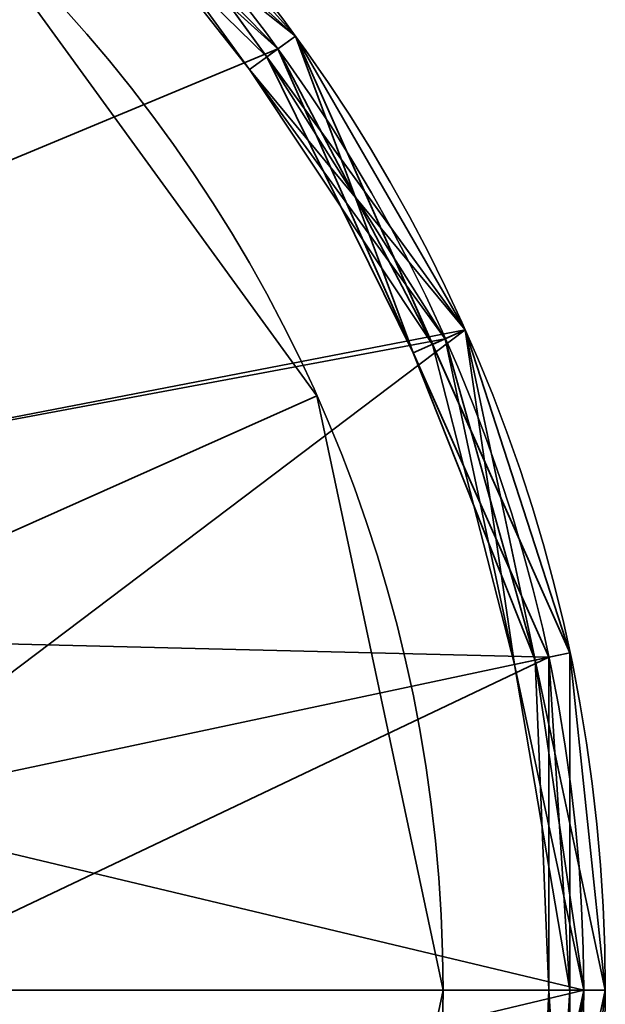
# Model space of a CAD drawing. Header units: millimetres. Extents: x -508 to 6708, y -110 to 248.
# Tile 951 of 1056: x 1885.79 to 1888.5, y -34.98 to -30.43. Entities that reach past the tile are written whole.
import ezdxf

# ---------------------------------------------------------------- set-up
doc = ezdxf.new("R2010")
doc.units = ezdxf.units.MM
doc.layers.add('151', color=7, linetype='Continuous', true_color=0xffffff)

# ---------------------------------------------------------------- blocks, each defined once
blk = doc.blocks.new('UG_SURFACE_143')
at = {"layer": '151', "color": 253, "linetype": 'Continuous', "lineweight": 35}
for points in [[(1885.5166, -29.8968, 302.5), (1887.1664, -32.1675, 302.5), (1884.6542, -33.2861, 302.5), (1883.6765, -31.9404, 302.5)], [(1883.6765, -31.9404, 303), (1884.6542, -33.2861, 303), (1887.1664, -32.1675, 303), (1885.5166, -29.8968, 303)], [(1887.1664, -32.1675, 303), (1887.1664, -32.1675, 302.5), (1885.5166, -29.8968, 302.5), (1885.5166, -29.8968, 303)], [(1885, -34.913, 302.5), (1884.6542, -33.2861, 302.5), (1887.1664, -32.1675, 302.5), (1887.75, -34.913, 302.5)], [(1884.6542, -33.2861, 303), (1885, -34.913, 303), (1887.75, -34.913, 303), (1887.1664, -32.1675, 303)], [(1887.75, -34.913, 303), (1887.75, -34.913, 302.5), (1887.1664, -32.1675, 302.5), (1887.1664, -32.1675, 303)], [(1887.75, -34.913, 302.5), (1887.1664, -37.6585, 302.5), (1884.6542, -36.54, 302.5), (1885, -34.913, 302.5)], [(1887.1664, -37.6585, 303), (1887.75, -34.913, 303), (1885, -34.913, 303), (1884.6542, -36.54, 303)], [(1887.1664, -37.6585, 303), (1887.1664, -37.6585, 302.5), (1887.75, -34.913, 302.5), (1887.75, -34.913, 303)]]:
    blk.add_3dface(points, dxfattribs=at)
blk = doc.blocks.new('UG_SURFACE_144')
at = {"layer": '151', "color": 253, "linetype": 'Continuous', "lineweight": 35}
for points in [[(1885.5166, -29.8968, 350.5), (1887.1664, -32.1675, 350.5), (1884.6542, -33.2861, 350.5), (1883.6765, -31.9404, 350.5)], [(1883.6765, -31.9404, 351), (1884.6542, -33.2861, 351), (1887.1664, -32.1675, 351), (1885.5166, -29.8968, 351)], [(1887.1664, -32.1675, 351), (1887.1664, -32.1675, 350.5), (1885.5166, -29.8968, 350.5), (1885.5166, -29.8968, 351)], [(1885, -34.913, 350.5), (1884.6542, -33.2861, 350.5), (1887.1664, -32.1675, 350.5), (1887.75, -34.913, 350.5)], [(1884.6542, -33.2861, 351), (1885, -34.913, 351), (1887.75, -34.913, 351), (1887.1664, -32.1675, 351)], [(1887.75, -34.913, 351), (1887.75, -34.913, 350.5), (1887.1664, -32.1675, 350.5), (1887.1664, -32.1675, 351)], [(1887.75, -34.913, 350.5), (1887.1664, -37.6585, 350.5), (1884.6542, -36.54, 350.5), (1885, -34.913, 350.5)], [(1887.1664, -37.6585, 351), (1887.75, -34.913, 351), (1885, -34.913, 351), (1884.6542, -36.54, 351)], [(1887.1664, -37.6585, 351), (1887.1664, -37.6585, 350.5), (1887.75, -34.913, 350.5), (1887.75, -34.913, 351)]]:
    blk.add_3dface(points, dxfattribs=at)
blk = doc.blocks.new('UG_SURFACE_145')
at = {"layer": '151', "color": 252, "linetype": 'Continuous', "lineweight": 35}
for points in [[(1884.2361, -32.5619, 303), (1883, -31.4489, 303), (1883.3176, -27.7801, 303), (1886.0185, -29.3394, 303)], [(1886.0185, -29.3394, 350.5), (1883.3176, -27.7801, 350.5), (1883, -31.4489, 350.5), (1884.2361, -32.5619, 350.5)], [(1886.0185, -29.3394, 303), (1887.8516, -31.8625, 303), (1884.2361, -32.5619, 303)], [(1884.2361, -32.5619, 350.5), (1887.8516, -31.8625, 350.5), (1886.0185, -29.3394, 350.5)], [(1887.8516, -31.8625, 350.5), (1887.8516, -31.8625, 303), (1886.0185, -29.3394, 303), (1886.0185, -29.3394, 350.5)], [(1884.9126, -34.0814, 303), (1884.2361, -32.5619, 303), (1887.8516, -31.8625, 303)], [(1887.8516, -31.8625, 350.5), (1884.2361, -32.5619, 350.5), (1884.9126, -34.0814, 350.5)], [(1885, -34.913, 303), (1884.9126, -34.0814, 303), (1887.8516, -31.8625, 303), (1888.5, -34.913, 303)], [(1884.9126, -34.0814, 350.5), (1885, -34.913, 350.5), (1888.5, -34.913, 350.5), (1887.8516, -31.8625, 350.5)], [(1888.5, -34.913, 350.5), (1888.5, -34.913, 303), (1887.8516, -31.8625, 303), (1887.8516, -31.8625, 350.5)], [(1888.5, -34.913, 303), (1887.8516, -37.9635, 303), (1884.9126, -35.7447, 303), (1885, -34.913, 303)], [(1887.8516, -37.9635, 350.5), (1888.5, -34.913, 350.5), (1885, -34.913, 350.5), (1884.9126, -35.7447, 350.5)], [(1887.8516, -37.9635, 350.5), (1887.8516, -37.9635, 303), (1888.5, -34.913, 303), (1888.5, -34.913, 350.5)]]:
    blk.add_3dface(points, dxfattribs=at)
blk = doc.blocks.new('UG_SURFACE_146')
at = {"layer": '151', "color": 252, "linetype": 'Continuous', "lineweight": 35}
for points in [[(1885.9515, -29.4137, 377), (1883.2867, -27.8752, 377), (1880.2265, -27.5535, 377), (1881, -34.913, 377)], [(1885.9515, -29.4137, 302.5), (1883.2867, -27.8752, 302.5), (1883, -31.4489, 302.5), (1884.2361, -32.5619, 302.5)], [(1886.9867, -30.5634, 351), (1884.6999, -28.5044, 351), (1884.75, -28.4178, 351.1), (1885.9088, -29.4612, 351.1)], [(1885.8434, -29.5339, 280.5), (1884.6999, -28.5044, 280.5), (1884.75, -28.4178, 280.6), (1887.0677, -30.5046, 280.6)], [(1884.75, -28.4178, 276.6), (1887.0677, -30.5046, 276.6), (1886.9867, -30.5634, 276.5), (1884.6999, -28.5044, 276.5)], [(1886.0185, -29.3394, 302.4), (1887.0677, -30.5046, 280.6), (1884.75, -28.4178, 280.6)], [(1886.0185, -29.3394, 280.4), (1887.0677, -30.5046, 276.6), (1884.75, -28.4178, 276.6)], [(1884.6999, -28.5044, 276.5), (1886.9867, -30.5634, 276.5), (1888.2383, -33.3745, 276.5), (1881, -34.913, 276.5)], [(1884.6999, -28.5044, 351), (1886.9867, -30.5634, 351), (1883.6765, -31.9404, 351), (1882.2361, -31.1088, 351)], [(1886.935, -30.601, 280.4), (1886.0185, -29.3394, 280.4), (1885.8434, -29.5339, 280.5)], [(1887.0677, -30.5046, 351.1), (1885.9088, -29.4612, 351.1), (1886.0185, -29.3394, 372.9)], [(1887.0677, -30.5046, 373.1), (1885.9088, -29.4612, 373.1), (1886.0185, -29.3394, 376.9)], [(1887.8516, -31.8625, 372.9), (1886.0185, -29.3394, 372.9), (1885.9515, -29.4137, 373), (1886.856, -30.6584, 373)], [(1887.8516, -31.8625, 376.9), (1886.0185, -29.3394, 376.9), (1885.9515, -29.4137, 377), (1887.7603, -31.9032, 377)], [(1886.935, -30.601, 302.4), (1886.0185, -29.3394, 302.4), (1885.9515, -29.4137, 302.5), (1887.7603, -31.9032, 302.5)], [(1887.0677, -30.5046, 351.1), (1886.0185, -29.3394, 372.9), (1887.8516, -31.8625, 372.9)], [(1886.0185, -29.3394, 376.9), (1887.8516, -31.8625, 376.9), (1887.0677, -30.5046, 373.1)], [(1886.0185, -29.3394, 302.4), (1886.935, -30.601, 302.4), (1887.0677, -30.5046, 280.6)], [(1886.0185, -29.3394, 280.4), (1886.935, -30.601, 280.4), (1887.0677, -30.5046, 276.6)], [(1888.4, -34.913, 377), (1887.7603, -31.9032, 377), (1885.9515, -29.4137, 377), (1881, -34.913, 377)], [(1884.2361, -32.5619, 302.5), (1887.7603, -31.9032, 302.5), (1885.9515, -29.4137, 302.5)], [(1886.856, -30.6584, 373), (1885.9515, -29.4137, 373), (1885.9088, -29.4612, 373.1)], [(1885.9088, -29.4612, 351.1), (1887.0677, -30.5046, 351.1), (1886.9867, -30.5634, 351)], [(1885.9088, -29.4612, 373.1), (1887.0677, -30.5046, 373.1), (1886.856, -30.6584, 373)], [(1887.0677, -30.5046, 280.6), (1886.9867, -30.5634, 280.5), (1885.8434, -29.5339, 280.5)], [(1885.8434, -29.5339, 280.5), (1886.9867, -30.5634, 280.5), (1886.935, -30.601, 280.4)], [(1886.856, -30.6584, 373), (1887.0677, -30.5046, 373.1), (1887.7019, -31.9291, 373.1)], [(1887.0677, -30.5046, 280.6), (1886.935, -30.601, 302.4), (1887.8516, -31.8625, 302.4)], [(1887.0677, -30.5046, 276.6), (1886.935, -30.601, 280.4), (1887.8516, -31.8625, 280.4)], [(1886.9867, -30.5634, 351), (1887.0677, -30.5046, 351.1), (1887.7019, -31.9291, 351.1)], [(1887.6125, -31.9689, 280.5), (1886.9867, -30.5634, 280.5), (1887.0677, -30.5046, 280.6)], [(1887.0677, -30.5046, 276.6), (1888.3361, -33.3537, 276.6), (1888.2383, -33.3745, 276.5), (1886.9867, -30.5634, 276.5)], [(1887.8516, -31.8625, 372.9), (1887.7019, -31.9291, 351.1), (1887.0677, -30.5046, 351.1)], [(1887.8516, -31.8625, 376.9), (1887.7019, -31.9291, 373.1), (1887.0677, -30.5046, 373.1)], [(1888.3361, -33.3537, 280.6), (1887.0677, -30.5046, 280.6), (1887.8516, -31.8625, 302.4)], [(1887.0677, -30.5046, 280.6), (1888.3361, -33.3537, 280.6), (1888.2383, -33.3745, 280.5), (1887.6125, -31.9689, 280.5)], [(1888.3361, -33.3537, 276.6), (1887.0677, -30.5046, 276.6), (1887.8516, -31.8625, 280.4)], [(1884.6542, -33.2861, 351), (1883.6765, -31.9404, 351), (1886.9867, -30.5634, 351), (1888.2383, -33.3745, 351)], [(1886.935, -30.601, 280.4), (1886.9867, -30.5634, 280.5), (1887.6125, -31.9689, 280.5)], [(1887.7019, -31.9291, 351.1), (1888.3361, -33.3537, 351.1), (1888.2383, -33.3745, 351), (1886.9867, -30.5634, 351)], [(1887.7603, -31.9032, 302.5), (1887.8516, -31.8625, 302.4), (1886.935, -30.601, 302.4)], [(1887.6125, -31.9689, 280.5), (1887.8516, -31.8625, 280.4), (1886.935, -30.601, 280.4)], [(1886.856, -30.6584, 373), (1887.7603, -31.9032, 373), (1887.8516, -31.8625, 372.9)], [(1887.7019, -31.9291, 373.1), (1887.7603, -31.9032, 373), (1886.856, -30.6584, 373)], [(1888.1758, -33.3877, 280.4), (1887.8516, -31.8625, 280.4), (1887.6125, -31.9689, 280.5)], [(1888.3361, -33.3537, 351.1), (1887.7019, -31.9291, 351.1), (1887.8516, -31.8625, 372.9)], [(1888.3361, -33.3537, 373.1), (1887.7019, -31.9291, 373.1), (1887.8516, -31.8625, 376.9)], [(1887.8516, -31.8625, 372.9), (1887.7603, -31.9032, 373), (1888.0801, -33.4081, 373)], [(1888.5, -34.913, 376.9), (1887.8516, -31.8625, 376.9), (1887.7603, -31.9032, 377), (1888.4, -34.913, 377)], [(1888.1758, -33.3877, 302.4), (1887.8516, -31.8625, 302.4), (1887.7603, -31.9032, 302.5), (1888.4, -34.913, 302.5)], [(1887.8516, -31.8625, 372.9), (1888.5, -34.913, 372.9), (1888.3361, -33.3537, 351.1)], [(1888.0801, -33.4081, 373), (1888.4, -34.913, 373), (1888.5, -34.913, 372.9), (1887.8516, -31.8625, 372.9)], [(1887.8516, -31.8625, 376.9), (1888.5, -34.913, 376.9), (1888.3361, -33.3537, 373.1)], [(1887.8516, -31.8625, 302.4), (1888.1758, -33.3877, 302.4), (1888.3361, -33.3537, 280.6)], [(1887.8516, -31.8625, 280.4), (1888.1758, -33.3877, 280.4), (1888.3361, -33.3537, 276.6)], [(1884.2361, -32.5619, 302.5), (1884.9126, -34.0814, 302.5), (1888.4, -34.913, 302.5), (1887.7603, -31.9032, 302.5)], [(1888.0801, -33.4081, 373), (1887.7603, -31.9032, 373), (1887.7019, -31.9291, 373.1)], [(1887.7019, -31.9291, 373.1), (1888.3361, -33.3537, 373.1), (1888.0801, -33.4081, 373)], [(1887.6125, -31.9689, 280.5), (1888.2383, -33.3745, 280.5), (1888.1758, -33.3877, 280.4)], [(1885, -34.913, 351), (1884.6542, -33.2861, 351), (1888.2383, -33.3745, 351)], [(1888.2383, -33.3745, 276.5), (1888.2383, -36.4516, 276.5), (1886.9867, -39.2626, 276.5), (1881, -34.913, 276.5)], [(1884.9126, -35.7447, 351), (1885, -34.913, 351), (1888.2383, -33.3745, 351), (1888.2383, -36.4516, 351)], [(1888.0801, -33.4081, 373), (1888.3361, -33.3537, 373.1), (1888.3361, -34.913, 373.1)], [(1888.3361, -33.3537, 280.6), (1888.1758, -33.3877, 302.4), (1888.5, -34.913, 302.4)], [(1888.3361, -33.3537, 276.6), (1888.1758, -33.3877, 280.4), (1888.5, -34.913, 280.4)], [(1888.1758, -33.3877, 280.4), (1888.2383, -33.3745, 280.5), (1888.2383, -34.913, 280.5)], [(1888.4, -34.913, 302.5), (1888.5, -34.913, 302.4), (1888.1758, -33.3877, 302.4)], [(1888.2383, -34.913, 280.5), (1888.5, -34.913, 280.4), (1888.1758, -33.3877, 280.4)], [(1888.2383, -33.3745, 351), (1888.3361, -33.3537, 351.1), (1888.3361, -34.913, 351.1)], [(1888.2383, -34.913, 280.5), (1888.2383, -33.3745, 280.5), (1888.3361, -33.3537, 280.6), (1888.3361, -36.4723, 280.6)], [(1888.3361, -33.3537, 276.6), (1888.3361, -36.4723, 276.6), (1888.2383, -36.4516, 276.5), (1888.2383, -33.3745, 276.5)], [(1888.3361, -34.913, 351.1), (1888.3361, -36.4723, 351.1), (1888.2383, -36.4516, 351), (1888.2383, -33.3745, 351)], [(1888.5, -34.913, 372.9), (1888.3361, -34.913, 351.1), (1888.3361, -33.3537, 351.1)], [(1888.5, -34.913, 376.9), (1888.3361, -34.913, 373.1), (1888.3361, -33.3537, 373.1)], [(1888.5, -34.913, 302.4), (1888.3361, -36.4723, 280.6), (1888.3361, -33.3537, 280.6)], [(1888.5, -34.913, 280.4), (1888.3361, -36.4723, 276.6), (1888.3361, -33.3537, 276.6)], [(1888.3361, -34.913, 373.1), (1888.4, -34.913, 373), (1888.0801, -33.4081, 373)], [(1888.4, -34.913, 302.5), (1884.9126, -34.0814, 302.5), (1884.9126, -35.7447, 302.5)], [(1880.2265, -42.2725, 377), (1883.2867, -41.9508, 377), (1885.9515, -40.4123, 377), (1881, -34.913, 377)], [(1885.9515, -40.4123, 377), (1887.7603, -37.9229, 377), (1888.4, -34.913, 377), (1881, -34.913, 377)], [(1886.9867, -39.2626, 276.5), (1884.6999, -41.3216, 276.5), (1881.7735, -42.2725, 276.5), (1881, -34.913, 276.5)], [(1884.9126, -35.7447, 302.5), (1884.2361, -37.2641, 302.5), (1887.7603, -37.9229, 302.5), (1888.4, -34.913, 302.5)], [(1887.8516, -37.9635, 376.9), (1888.5, -34.913, 376.9), (1888.4, -34.913, 377), (1887.7603, -37.9229, 377)], [(1888.4, -34.913, 302.5), (1887.7603, -37.9229, 302.5), (1887.8516, -37.9635, 302.4), (1888.1758, -36.4383, 302.4)], [(1888.3361, -36.4723, 373.1), (1888.5, -34.913, 376.9), (1887.8516, -37.9635, 376.9)], [(1888.1758, -36.4383, 302.4), (1888.5, -34.913, 302.4), (1888.4, -34.913, 302.5)], [(1888.5, -34.913, 302.4), (1888.1758, -36.4383, 302.4), (1888.3361, -36.4723, 280.6)], [(1888.2383, -34.913, 280.5), (1888.2383, -36.4516, 280.5), (1888.1758, -36.4383, 280.4)], [(1888.1758, -36.4383, 280.4), (1888.5, -34.913, 280.4), (1888.2383, -34.913, 280.5)], [(1888.5, -34.913, 280.4), (1888.1758, -36.4383, 280.4), (1888.3361, -36.4723, 276.6)], [(1888.3361, -36.4723, 372.9), (1888.5, -34.913, 372.9), (1888.4, -34.913, 373), (1888.2383, -36.4516, 373)], [(1888.3361, -34.913, 373.1), (1888.3361, -36.4723, 373.1), (1888.2383, -36.4516, 373)], [(1888.2383, -36.4516, 373), (1888.4, -34.913, 373), (1888.3361, -34.913, 373.1)], [(1888.3361, -36.4723, 280.6), (1888.2383, -36.4516, 280.5), (1888.2383, -34.913, 280.5)], [(1888.5, -34.913, 372.9), (1888.3361, -36.4723, 372.9), (1888.3361, -36.4723, 351.1)], [(1888.3361, -36.4723, 351.1), (1888.3361, -34.913, 351.1), (1888.5, -34.913, 372.9)], [(1888.3361, -36.4723, 373.1), (1888.3361, -34.913, 373.1), (1888.5, -34.913, 376.9)]]:
    blk.add_3dface(points, dxfattribs=at)
blk = doc.blocks.new('UG_SURFACE_147')
at = {"layer": '151', "color": 252, "linetype": 'Continuous', "lineweight": 35}
for points in [[(1885.9515, -29.4137, 1812), (1883.2867, -27.8752, 1812), (1880.2265, -27.5535, 1812), (1881, -34.913, 1812)], [(1881.4181, -30.9349, 1737.5), (1883, -31.4489, 1737.5), (1885.9515, -29.4137, 1737.5), (1883.2867, -27.8752, 1737.5)], [(1886.9867, -30.5634, 1786), (1884.6999, -28.5044, 1786), (1884.75, -28.4178, 1786.1), (1885.9088, -29.4612, 1786.1)], [(1885.8434, -29.5339, 1715.5), (1884.6999, -28.5044, 1715.5), (1884.75, -28.4178, 1715.6), (1887.0677, -30.5046, 1715.6)], [(1884.75, -28.4178, 1711.5999), (1887.0677, -30.5046, 1711.5999), (1886.9867, -30.5634, 1711.5), (1884.6999, -28.5044, 1711.5)], [(1886.0185, -29.3394, 1737.4001), (1887.0677, -30.5046, 1715.6), (1884.75, -28.4178, 1715.6)], [(1886.0185, -29.3394, 1715.4), (1887.0677, -30.5046, 1711.5999), (1884.75, -28.4178, 1711.5999)], [(1884.6999, -28.5044, 1711.5), (1886.9867, -30.5634, 1711.5), (1888.2383, -33.3745, 1711.5), (1881, -34.913, 1711.5)], [(1884.6999, -28.5044, 1786), (1886.9867, -30.5634, 1786), (1883.6765, -31.9404, 1786), (1882.2361, -31.1088, 1786)], [(1886.935, -30.601, 1715.4), (1886.0185, -29.3394, 1715.4), (1885.8434, -29.5339, 1715.5)], [(1887.0677, -30.5046, 1786.1), (1885.9088, -29.4612, 1786.1), (1886.0185, -29.3394, 1807.9)], [(1887.0677, -30.5046, 1808.1), (1885.9088, -29.4612, 1808.1), (1886.0185, -29.3394, 1811.9)], [(1887.8516, -31.8625, 1807.9), (1886.0185, -29.3394, 1807.9), (1885.9515, -29.4137, 1808), (1886.856, -30.6584, 1808)], [(1887.8516, -31.8625, 1811.9), (1886.0185, -29.3394, 1811.9), (1885.9515, -29.4137, 1812), (1887.7603, -31.9032, 1812)], [(1886.935, -30.601, 1737.4001), (1886.0185, -29.3394, 1737.4001), (1885.9515, -29.4137, 1737.5), (1887.7603, -31.9032, 1737.5)], [(1886.0185, -29.3394, 1807.9), (1887.8516, -31.8625, 1807.9), (1887.0677, -30.5046, 1786.1)], [(1886.0185, -29.3394, 1811.9), (1887.8516, -31.8625, 1811.9), (1887.0677, -30.5046, 1808.1)], [(1886.0185, -29.3394, 1737.4001), (1886.935, -30.601, 1737.4001), (1887.0677, -30.5046, 1715.6)], [(1886.0185, -29.3394, 1715.4), (1886.935, -30.601, 1715.4), (1887.0677, -30.5046, 1711.5999)], [(1888.4, -34.913, 1812), (1887.7603, -31.9032, 1812), (1885.9515, -29.4137, 1812), (1881, -34.913, 1812)], [(1883, -31.4489, 1737.5), (1884.2361, -32.5619, 1737.5), (1887.7603, -31.9032, 1737.5), (1885.9515, -29.4137, 1737.5)], [(1886.856, -30.6584, 1808), (1885.9515, -29.4137, 1808), (1885.9088, -29.4612, 1808.1)], [(1885.9088, -29.4612, 1786.1), (1887.0677, -30.5046, 1786.1), (1886.9867, -30.5634, 1786)], [(1885.9088, -29.4612, 1808.1), (1887.0677, -30.5046, 1808.1), (1886.856, -30.6584, 1808)], [(1887.0677, -30.5046, 1715.6), (1886.9867, -30.5634, 1715.5), (1885.8434, -29.5339, 1715.5)], [(1885.8434, -29.5339, 1715.5), (1886.9867, -30.5634, 1715.5), (1886.935, -30.601, 1715.4)], [(1886.856, -30.6584, 1808), (1887.0677, -30.5046, 1808.1), (1887.7019, -31.9291, 1808.1)], [(1887.0677, -30.5046, 1715.6), (1886.935, -30.601, 1737.4001), (1887.8516, -31.8625, 1737.4001)], [(1887.0677, -30.5046, 1711.5999), (1886.935, -30.601, 1715.4), (1887.8516, -31.8625, 1715.4)], [(1886.9867, -30.5634, 1786), (1887.0677, -30.5046, 1786.1), (1887.7019, -31.9291, 1786.1)], [(1887.6125, -31.9689, 1715.5), (1886.9867, -30.5634, 1715.5), (1887.0677, -30.5046, 1715.6)], [(1887.0677, -30.5046, 1711.5999), (1888.3361, -33.3537, 1711.5999), (1888.2383, -33.3745, 1711.5), (1886.9867, -30.5634, 1711.5)], [(1887.8516, -31.8625, 1807.9), (1887.7019, -31.9291, 1786.1), (1887.0677, -30.5046, 1786.1)], [(1887.8516, -31.8625, 1811.9), (1887.7019, -31.9291, 1808.1), (1887.0677, -30.5046, 1808.1)], [(1887.8516, -31.8625, 1737.4001), (1888.3361, -33.3537, 1715.6), (1887.0677, -30.5046, 1715.6)], [(1887.0677, -30.5046, 1715.6), (1888.3361, -33.3537, 1715.6), (1888.2383, -33.3745, 1715.5), (1887.6125, -31.9689, 1715.5)], [(1888.3361, -33.3537, 1711.5999), (1887.0677, -30.5046, 1711.5999), (1887.8516, -31.8625, 1715.4)], [(1884.6542, -33.2861, 1786), (1883.6765, -31.9404, 1786), (1886.9867, -30.5634, 1786), (1888.2383, -33.3745, 1786)], [(1886.935, -30.601, 1715.4), (1886.9867, -30.5634, 1715.5), (1887.6125, -31.9689, 1715.5)], [(1887.7019, -31.9291, 1786.1), (1888.3361, -33.3537, 1786.1), (1888.2383, -33.3745, 1786), (1886.9867, -30.5634, 1786)], [(1887.7603, -31.9032, 1737.5), (1887.8516, -31.8625, 1737.4001), (1886.935, -30.601, 1737.4001)], [(1887.6125, -31.9689, 1715.5), (1887.8516, -31.8625, 1715.4), (1886.935, -30.601, 1715.4)], [(1886.856, -30.6584, 1808), (1887.7603, -31.9032, 1808), (1887.8516, -31.8625, 1807.9)], [(1887.7019, -31.9291, 1808.1), (1887.7603, -31.9032, 1808), (1886.856, -30.6584, 1808)], [(1888.1758, -33.3877, 1715.4), (1887.8516, -31.8625, 1715.4), (1887.6125, -31.9689, 1715.5)], [(1888.3361, -33.3537, 1786.1), (1887.7019, -31.9291, 1786.1), (1887.8516, -31.8625, 1807.9)], [(1888.3361, -33.3537, 1808.1), (1887.7019, -31.9291, 1808.1), (1887.8516, -31.8625, 1811.9)], [(1887.8516, -31.8625, 1807.9), (1887.7603, -31.9032, 1808), (1888.0801, -33.4081, 1808)], [(1888.5, -34.913, 1811.9), (1887.8516, -31.8625, 1811.9), (1887.7603, -31.9032, 1812), (1888.4, -34.913, 1812)], [(1888.1758, -33.3877, 1737.4001), (1887.8516, -31.8625, 1737.4001), (1887.7603, -31.9032, 1737.5)], [(1888.3361, -33.3537, 1786.1), (1887.8516, -31.8625, 1807.9), (1888.5, -34.913, 1807.9)], [(1888.0801, -33.4081, 1808), (1888.4, -34.913, 1808), (1888.5, -34.913, 1807.9), (1887.8516, -31.8625, 1807.9)], [(1887.8516, -31.8625, 1811.9), (1888.5, -34.913, 1811.9), (1888.3361, -33.3537, 1808.1)], [(1887.8516, -31.8625, 1737.4001), (1888.1758, -33.3877, 1737.4001), (1888.3361, -33.3537, 1715.6)], [(1887.8516, -31.8625, 1715.4), (1888.1758, -33.3877, 1715.4), (1888.3361, -33.3537, 1711.5999)], [(1884.2361, -32.5619, 1737.5), (1884.9126, -34.0814, 1737.5), (1888.4, -34.913, 1737.5), (1887.7603, -31.9032, 1737.5)], [(1888.0801, -33.4081, 1808), (1887.7603, -31.9032, 1808), (1887.7019, -31.9291, 1808.1)], [(1887.7019, -31.9291, 1808.1), (1888.3361, -33.3537, 1808.1), (1888.0801, -33.4081, 1808)], [(1887.7603, -31.9032, 1737.5), (1888.4, -34.913, 1737.5), (1888.5, -34.913, 1737.4001), (1888.1758, -33.3877, 1737.4001)], [(1887.6125, -31.9689, 1715.5), (1888.2383, -33.3745, 1715.5), (1888.1758, -33.3877, 1715.4)], [(1885, -34.913, 1786), (1884.6542, -33.2861, 1786), (1888.2383, -33.3745, 1786)], [(1888.2383, -33.3745, 1711.5), (1888.2383, -36.4516, 1711.5), (1886.9867, -39.2626, 1711.5), (1881, -34.913, 1711.5)], [(1884.9126, -35.7447, 1786), (1885, -34.913, 1786), (1888.2383, -33.3745, 1786), (1888.2383, -36.4516, 1786)], [(1888.0801, -33.4081, 1808), (1888.3361, -33.3537, 1808.1), (1888.3361, -34.913, 1808.1)], [(1888.3361, -33.3537, 1715.6), (1888.1758, -33.3877, 1737.4001), (1888.5, -34.913, 1737.4001)], [(1888.3361, -33.3537, 1711.5999), (1888.1758, -33.3877, 1715.4), (1888.5, -34.913, 1715.4)], [(1888.1758, -33.3877, 1715.4), (1888.2383, -33.3745, 1715.5), (1888.2383, -34.913, 1715.5)], [(1888.2383, -34.913, 1715.5), (1888.5, -34.913, 1715.4), (1888.1758, -33.3877, 1715.4)], [(1888.2383, -33.3745, 1786), (1888.3361, -33.3537, 1786.1), (1888.3361, -34.913, 1786.1)], [(1888.2383, -34.913, 1715.5), (1888.2383, -33.3745, 1715.5), (1888.3361, -33.3537, 1715.6), (1888.3361, -36.4723, 1715.6)], [(1888.3361, -33.3537, 1711.5999), (1888.3361, -36.4723, 1711.5999), (1888.2383, -36.4516, 1711.5), (1888.2383, -33.3745, 1711.5)], [(1888.3361, -34.913, 1786.1), (1888.3361, -36.4723, 1786.1), (1888.2383, -36.4516, 1786), (1888.2383, -33.3745, 1786)], [(1888.5, -34.913, 1807.9), (1888.3361, -34.913, 1786.1), (1888.3361, -33.3537, 1786.1)], [(1888.5, -34.913, 1811.9), (1888.3361, -34.913, 1808.1), (1888.3361, -33.3537, 1808.1)], [(1888.5, -34.913, 1737.4001), (1888.3361, -36.4723, 1715.6), (1888.3361, -33.3537, 1715.6)], [(1888.5, -34.913, 1715.4), (1888.3361, -36.4723, 1711.5999), (1888.3361, -33.3537, 1711.5999)], [(1888.3361, -34.913, 1808.1), (1888.4, -34.913, 1808), (1888.0801, -33.4081, 1808)], [(1888.4, -34.913, 1737.5), (1884.9126, -34.0814, 1737.5), (1884.9126, -35.7447, 1737.5)], [(1880.2265, -42.2725, 1812), (1883.2867, -41.9508, 1812), (1885.9515, -40.4123, 1812), (1881, -34.913, 1812)], [(1885.9515, -40.4123, 1812), (1887.7603, -37.9229, 1812), (1888.4, -34.913, 1812), (1881, -34.913, 1812)], [(1886.9867, -39.2626, 1711.5), (1884.6999, -41.3216, 1711.5), (1881.7735, -42.2725, 1711.5), (1881, -34.913, 1711.5)], [(1884.9126, -35.7447, 1737.5), (1884.2361, -37.2641, 1737.5), (1887.7603, -37.9229, 1737.5), (1888.4, -34.913, 1737.5)], [(1887.8516, -37.9635, 1811.9), (1888.5, -34.913, 1811.9), (1888.4, -34.913, 1812), (1887.7603, -37.9229, 1812)], [(1888.1758, -36.4383, 1737.4001), (1888.5, -34.913, 1737.4001), (1888.4, -34.913, 1737.5), (1887.7603, -37.9229, 1737.5)], [(1888.3361, -36.4723, 1808.1), (1888.5, -34.913, 1811.9), (1887.8516, -37.9635, 1811.9)], [(1888.5, -34.913, 1737.4001), (1888.1758, -36.4383, 1737.4001), (1888.3361, -36.4723, 1715.6)], [(1888.2383, -34.913, 1715.5), (1888.2383, -36.4516, 1715.5), (1888.1758, -36.4383, 1715.4)], [(1888.1758, -36.4383, 1715.4), (1888.5, -34.913, 1715.4), (1888.2383, -34.913, 1715.5)], [(1888.5, -34.913, 1715.4), (1888.1758, -36.4383, 1715.4), (1888.3361, -36.4723, 1711.5999)], [(1888.3361, -36.4723, 1807.9), (1888.5, -34.913, 1807.9), (1888.4, -34.913, 1808), (1888.2383, -36.4516, 1808)], [(1888.3361, -34.913, 1808.1), (1888.3361, -36.4723, 1808.1), (1888.2383, -36.4516, 1808)], [(1888.2383, -36.4516, 1808), (1888.4, -34.913, 1808), (1888.3361, -34.913, 1808.1)], [(1888.3361, -36.4723, 1715.6), (1888.2383, -36.4516, 1715.5), (1888.2383, -34.913, 1715.5)], [(1888.5, -34.913, 1807.9), (1888.3361, -36.4723, 1807.9), (1888.3361, -36.4723, 1786.1)], [(1888.3361, -36.4723, 1786.1), (1888.3361, -34.913, 1786.1), (1888.5, -34.913, 1807.9)], [(1888.3361, -36.4723, 1808.1), (1888.3361, -34.913, 1808.1), (1888.5, -34.913, 1811.9)]]:
    blk.add_3dface(points, dxfattribs=at)
blk = doc.blocks.new('UG_SURFACE_148')
at = {"layer": '151', "color": 252, "linetype": 'Continuous', "lineweight": 35}
for points in [[(1885.9515, -29.4137, 1562), (1883.2867, -27.8752, 1562), (1880.2265, -27.5535, 1562), (1881, -34.913, 1562)], [(1881.4181, -30.9349, 1487.5), (1883, -31.4489, 1487.5), (1885.9515, -29.4137, 1487.5), (1883.2867, -27.8752, 1487.5)], [(1886.9867, -30.5634, 1536), (1884.6999, -28.5044, 1536), (1884.75, -28.4178, 1536.1), (1885.9088, -29.4612, 1536.1)], [(1885.8434, -29.5339, 1465.5), (1884.6999, -28.5044, 1465.5), (1884.75, -28.4178, 1465.6), (1887.0677, -30.5046, 1465.6)], [(1884.75, -28.4178, 1461.5999), (1887.0677, -30.5046, 1461.5999), (1886.9867, -30.5634, 1461.5), (1884.6999, -28.5044, 1461.5)], [(1887.0677, -30.5046, 1465.6), (1884.75, -28.4178, 1465.6), (1886.0185, -29.3394, 1487.4001)], [(1886.0185, -29.3394, 1465.4), (1887.0677, -30.5046, 1461.5999), (1884.75, -28.4178, 1461.5999)], [(1884.6999, -28.5044, 1461.5), (1886.9867, -30.5634, 1461.5), (1888.2383, -33.3745, 1461.5), (1881, -34.913, 1461.5)], [(1884.6999, -28.5044, 1536), (1886.9867, -30.5634, 1536), (1883.6765, -31.9404, 1536), (1882.2361, -31.1088, 1536)], [(1886.935, -30.601, 1465.4), (1886.0185, -29.3394, 1465.4), (1885.8434, -29.5339, 1465.5)], [(1887.0677, -30.5046, 1536.1), (1885.9088, -29.4612, 1536.1), (1886.0185, -29.3394, 1557.9)], [(1887.0677, -30.5046, 1558.1), (1885.9088, -29.4612, 1558.1), (1886.0185, -29.3394, 1561.9)], [(1887.8516, -31.8625, 1557.9), (1886.0185, -29.3394, 1557.9), (1885.9515, -29.4137, 1558), (1886.856, -30.6584, 1558)], [(1887.8516, -31.8625, 1561.9), (1886.0185, -29.3394, 1561.9), (1885.9515, -29.4137, 1562), (1887.7603, -31.9032, 1562)], [(1886.935, -30.601, 1487.4001), (1886.0185, -29.3394, 1487.4001), (1885.9515, -29.4137, 1487.5), (1887.7603, -31.9032, 1487.5)], [(1886.0185, -29.3394, 1557.9), (1887.8516, -31.8625, 1557.9), (1887.0677, -30.5046, 1536.1)], [(1886.0185, -29.3394, 1561.9), (1887.8516, -31.8625, 1561.9), (1887.0677, -30.5046, 1558.1)], [(1886.0185, -29.3394, 1487.4001), (1886.935, -30.601, 1487.4001), (1887.0677, -30.5046, 1465.6)], [(1886.0185, -29.3394, 1465.4), (1886.935, -30.601, 1465.4), (1887.0677, -30.5046, 1461.5999)], [(1888.4, -34.913, 1562), (1887.7603, -31.9032, 1562), (1885.9515, -29.4137, 1562), (1881, -34.913, 1562)], [(1883, -31.4489, 1487.5), (1884.2361, -32.5619, 1487.5), (1887.7603, -31.9032, 1487.5), (1885.9515, -29.4137, 1487.5)], [(1886.856, -30.6584, 1558), (1885.9515, -29.4137, 1558), (1885.9088, -29.4612, 1558.1)], [(1885.9088, -29.4612, 1536.1), (1887.0677, -30.5046, 1536.1), (1886.9867, -30.5634, 1536)], [(1885.9088, -29.4612, 1558.1), (1887.0677, -30.5046, 1558.1), (1886.856, -30.6584, 1558)], [(1887.0677, -30.5046, 1465.6), (1886.9867, -30.5634, 1465.5), (1885.8434, -29.5339, 1465.5)], [(1885.8434, -29.5339, 1465.5), (1886.9867, -30.5634, 1465.5), (1886.935, -30.601, 1465.4)], [(1886.856, -30.6584, 1558), (1887.0677, -30.5046, 1558.1), (1887.7019, -31.9291, 1558.1)], [(1887.0677, -30.5046, 1465.6), (1886.935, -30.601, 1487.4001), (1887.8516, -31.8625, 1487.4001)], [(1887.0677, -30.5046, 1461.5999), (1886.935, -30.601, 1465.4), (1887.8516, -31.8625, 1465.4)], [(1886.9867, -30.5634, 1536), (1887.0677, -30.5046, 1536.1), (1887.7019, -31.9291, 1536.1)], [(1887.6125, -31.9689, 1465.5), (1886.9867, -30.5634, 1465.5), (1887.0677, -30.5046, 1465.6)], [(1887.0677, -30.5046, 1461.5999), (1888.3361, -33.3537, 1461.5999), (1888.2383, -33.3745, 1461.5), (1886.9867, -30.5634, 1461.5)], [(1887.8516, -31.8625, 1557.9), (1887.7019, -31.9291, 1536.1), (1887.0677, -30.5046, 1536.1)], [(1887.8516, -31.8625, 1561.9), (1887.7019, -31.9291, 1558.1), (1887.0677, -30.5046, 1558.1)], [(1887.8516, -31.8625, 1487.4001), (1888.3361, -33.3537, 1465.6), (1887.0677, -30.5046, 1465.6)], [(1887.0677, -30.5046, 1465.6), (1888.3361, -33.3537, 1465.6), (1888.2383, -33.3745, 1465.5), (1887.6125, -31.9689, 1465.5)], [(1888.3361, -33.3537, 1461.5999), (1887.0677, -30.5046, 1461.5999), (1887.8516, -31.8625, 1465.4)], [(1884.6542, -33.2861, 1536), (1883.6765, -31.9404, 1536), (1886.9867, -30.5634, 1536), (1888.2383, -33.3745, 1536)], [(1886.935, -30.601, 1465.4), (1886.9867, -30.5634, 1465.5), (1887.6125, -31.9689, 1465.5)], [(1887.7019, -31.9291, 1536.1), (1888.3361, -33.3537, 1536.1), (1888.2383, -33.3745, 1536), (1886.9867, -30.5634, 1536)], [(1887.7603, -31.9032, 1487.5), (1887.8516, -31.8625, 1487.4001), (1886.935, -30.601, 1487.4001)], [(1887.6125, -31.9689, 1465.5), (1887.8516, -31.8625, 1465.4), (1886.935, -30.601, 1465.4)], [(1886.856, -30.6584, 1558), (1887.7603, -31.9032, 1558), (1887.8516, -31.8625, 1557.9)], [(1887.7019, -31.9291, 1558.1), (1887.7603, -31.9032, 1558), (1886.856, -30.6584, 1558)], [(1888.1758, -33.3877, 1465.4), (1887.8516, -31.8625, 1465.4), (1887.6125, -31.9689, 1465.5)], [(1888.3361, -33.3537, 1536.1), (1887.7019, -31.9291, 1536.1), (1887.8516, -31.8625, 1557.9)], [(1888.3361, -33.3537, 1558.1), (1887.7019, -31.9291, 1558.1), (1887.8516, -31.8625, 1561.9)], [(1887.8516, -31.8625, 1557.9), (1887.7603, -31.9032, 1558), (1888.0801, -33.4081, 1558)], [(1888.5, -34.913, 1561.9), (1887.8516, -31.8625, 1561.9), (1887.7603, -31.9032, 1562), (1888.4, -34.913, 1562)], [(1888.1758, -33.3877, 1487.4001), (1887.8516, -31.8625, 1487.4001), (1887.7603, -31.9032, 1487.5)], [(1888.3361, -33.3537, 1536.1), (1887.8516, -31.8625, 1557.9), (1888.5, -34.913, 1557.9)], [(1888.0801, -33.4081, 1558), (1888.4, -34.913, 1558), (1888.5, -34.913, 1557.9), (1887.8516, -31.8625, 1557.9)], [(1887.8516, -31.8625, 1561.9), (1888.5, -34.913, 1561.9), (1888.3361, -33.3537, 1558.1)], [(1887.8516, -31.8625, 1487.4001), (1888.1758, -33.3877, 1487.4001), (1888.3361, -33.3537, 1465.6)], [(1887.8516, -31.8625, 1465.4), (1888.1758, -33.3877, 1465.4), (1888.3361, -33.3537, 1461.5999)], [(1884.2361, -32.5619, 1487.5), (1884.9126, -34.0814, 1487.5), (1888.4, -34.913, 1487.5), (1887.7603, -31.9032, 1487.5)], [(1888.0801, -33.4081, 1558), (1887.7603, -31.9032, 1558), (1887.7019, -31.9291, 1558.1)], [(1887.7019, -31.9291, 1558.1), (1888.3361, -33.3537, 1558.1), (1888.0801, -33.4081, 1558)], [(1887.7603, -31.9032, 1487.5), (1888.4, -34.913, 1487.5), (1888.5, -34.913, 1487.4001), (1888.1758, -33.3877, 1487.4001)], [(1887.6125, -31.9689, 1465.5), (1888.2383, -33.3745, 1465.5), (1888.1758, -33.3877, 1465.4)], [(1885, -34.913, 1536), (1884.6542, -33.2861, 1536), (1888.2383, -33.3745, 1536)], [(1888.2383, -33.3745, 1461.5), (1888.2383, -36.4516, 1461.5), (1886.9867, -39.2626, 1461.5), (1881, -34.913, 1461.5)], [(1884.9126, -35.7447, 1536), (1885, -34.913, 1536), (1888.2383, -33.3745, 1536), (1888.2383, -36.4516, 1536)], [(1888.0801, -33.4081, 1558), (1888.3361, -33.3537, 1558.1), (1888.3361, -34.913, 1558.1)], [(1888.3361, -33.3537, 1465.6), (1888.1758, -33.3877, 1487.4001), (1888.5, -34.913, 1487.4001)], [(1888.3361, -33.3537, 1461.5999), (1888.1758, -33.3877, 1465.4), (1888.5, -34.913, 1465.4)], [(1888.1758, -33.3877, 1465.4), (1888.2383, -33.3745, 1465.5), (1888.2383, -34.913, 1465.5)], [(1888.2383, -34.913, 1465.5), (1888.5, -34.913, 1465.4), (1888.1758, -33.3877, 1465.4)], [(1888.2383, -33.3745, 1536), (1888.3361, -33.3537, 1536.1), (1888.3361, -34.913, 1536.1)], [(1888.2383, -34.913, 1465.5), (1888.2383, -33.3745, 1465.5), (1888.3361, -33.3537, 1465.6), (1888.3361, -36.4723, 1465.6)], [(1888.3361, -33.3537, 1461.5999), (1888.3361, -36.4723, 1461.5999), (1888.2383, -36.4516, 1461.5), (1888.2383, -33.3745, 1461.5)], [(1888.3361, -34.913, 1536.1), (1888.3361, -36.4723, 1536.1), (1888.2383, -36.4516, 1536), (1888.2383, -33.3745, 1536)], [(1888.5, -34.913, 1557.9), (1888.3361, -34.913, 1536.1), (1888.3361, -33.3537, 1536.1)], [(1888.5, -34.913, 1561.9), (1888.3361, -34.913, 1558.1), (1888.3361, -33.3537, 1558.1)], [(1888.5, -34.913, 1487.4001), (1888.3361, -36.4723, 1465.6), (1888.3361, -33.3537, 1465.6)], [(1888.5, -34.913, 1465.4), (1888.3361, -36.4723, 1461.5999), (1888.3361, -33.3537, 1461.5999)], [(1888.3361, -34.913, 1558.1), (1888.4, -34.913, 1558), (1888.0801, -33.4081, 1558)], [(1888.4, -34.913, 1487.5), (1884.9126, -34.0814, 1487.5), (1884.9126, -35.7447, 1487.5)], [(1880.2265, -42.2725, 1562), (1883.2867, -41.9508, 1562), (1885.9515, -40.4123, 1562), (1881, -34.913, 1562)], [(1885.9515, -40.4123, 1562), (1887.7603, -37.9229, 1562), (1888.4, -34.913, 1562), (1881, -34.913, 1562)], [(1886.9867, -39.2626, 1461.5), (1884.6999, -41.3216, 1461.5), (1881.7735, -42.2725, 1461.5), (1881, -34.913, 1461.5)], [(1884.9126, -35.7447, 1487.5), (1884.2361, -37.2641, 1487.5), (1887.7603, -37.9229, 1487.5), (1888.4, -34.913, 1487.5)], [(1887.8516, -37.9635, 1561.9), (1888.5, -34.913, 1561.9), (1888.4, -34.913, 1562), (1887.7603, -37.9229, 1562)], [(1888.1758, -36.4383, 1487.4001), (1888.5, -34.913, 1487.4001), (1888.4, -34.913, 1487.5), (1887.7603, -37.9229, 1487.5)], [(1888.3361, -36.4723, 1558.1), (1888.5, -34.913, 1561.9), (1887.8516, -37.9635, 1561.9)], [(1888.5, -34.913, 1487.4001), (1888.1758, -36.4383, 1487.4001), (1888.3361, -36.4723, 1465.6)], [(1888.2383, -34.913, 1465.5), (1888.2383, -36.4516, 1465.5), (1888.1758, -36.4383, 1465.4)], [(1888.1758, -36.4383, 1465.4), (1888.5, -34.913, 1465.4), (1888.2383, -34.913, 1465.5)], [(1888.5, -34.913, 1465.4), (1888.1758, -36.4383, 1465.4), (1888.3361, -36.4723, 1461.5999)], [(1888.3361, -36.4723, 1557.9), (1888.5, -34.913, 1557.9), (1888.4, -34.913, 1558), (1888.2383, -36.4516, 1558)], [(1888.3361, -34.913, 1558.1), (1888.3361, -36.4723, 1558.1), (1888.2383, -36.4516, 1558)], [(1888.2383, -36.4516, 1558), (1888.4, -34.913, 1558), (1888.3361, -34.913, 1558.1)], [(1888.3361, -36.4723, 1465.6), (1888.2383, -36.4516, 1465.5), (1888.2383, -34.913, 1465.5)], [(1888.5, -34.913, 1557.9), (1888.3361, -36.4723, 1557.9), (1888.3361, -36.4723, 1536.1)], [(1888.3361, -36.4723, 1536.1), (1888.3361, -34.913, 1536.1), (1888.5, -34.913, 1557.9)], [(1888.3361, -36.4723, 1558.1), (1888.3361, -34.913, 1558.1), (1888.5, -34.913, 1561.9)]]:
    blk.add_3dface(points, dxfattribs=at)
blk = doc.blocks.new('UG_SURFACE_149')
at = {"layer": '151', "color": 253, "linetype": 'Continuous', "lineweight": 35}
for points in [[(1885.5166, -29.8968, 1487.5), (1887.1664, -32.1675, 1487.5), (1884.6542, -33.2861, 1487.5), (1883.6765, -31.9404, 1487.5)], [(1883.6765, -31.9404, 1488), (1884.6542, -33.2861, 1488), (1887.1664, -32.1675, 1488), (1885.5166, -29.8968, 1488)], [(1887.1664, -32.1675, 1488), (1887.1664, -32.1675, 1487.5), (1885.5166, -29.8968, 1487.5), (1885.5166, -29.8968, 1488)], [(1885, -34.913, 1487.5), (1884.6542, -33.2861, 1487.5), (1887.1664, -32.1675, 1487.5), (1887.75, -34.913, 1487.5)], [(1884.6542, -33.2861, 1488), (1885, -34.913, 1488), (1887.75, -34.913, 1488), (1887.1664, -32.1675, 1488)], [(1887.75, -34.913, 1488), (1887.75, -34.913, 1487.5), (1887.1664, -32.1675, 1487.5), (1887.1664, -32.1675, 1488)], [(1887.75, -34.913, 1487.5), (1887.1664, -37.6585, 1487.5), (1884.6542, -36.54, 1487.5), (1885, -34.913, 1487.5)], [(1887.1664, -37.6585, 1488), (1887.75, -34.913, 1488), (1885, -34.913, 1488), (1884.6542, -36.54, 1488)], [(1887.1664, -37.6585, 1488), (1887.1664, -37.6585, 1487.5), (1887.75, -34.913, 1487.5), (1887.75, -34.913, 1488)]]:
    blk.add_3dface(points, dxfattribs=at)
blk = doc.blocks.new('UG_SURFACE_150')
at = {"layer": '151', "color": 253, "linetype": 'Continuous', "lineweight": 35}
for points in [[(1885.5166, -29.8968, 1535.5), (1887.1664, -32.1675, 1535.5), (1884.6542, -33.2861, 1535.5), (1883.6765, -31.9404, 1535.5)], [(1883.6765, -31.9404, 1536), (1884.6542, -33.2861, 1536), (1887.1664, -32.1675, 1536), (1885.5166, -29.8968, 1536)], [(1887.1664, -32.1675, 1536), (1887.1664, -32.1675, 1535.5), (1885.5166, -29.8968, 1535.5), (1885.5166, -29.8968, 1536)], [(1885, -34.913, 1535.5), (1884.6542, -33.2861, 1535.5), (1887.1664, -32.1675, 1535.5), (1887.75, -34.913, 1535.5)], [(1884.6542, -33.2861, 1536), (1885, -34.913, 1536), (1887.75, -34.913, 1536), (1887.1664, -32.1675, 1536)], [(1887.75, -34.913, 1536), (1887.75, -34.913, 1535.5), (1887.1664, -32.1675, 1535.5), (1887.1664, -32.1675, 1536)], [(1887.75, -34.913, 1535.5), (1887.1664, -37.6585, 1535.5), (1884.6542, -36.54, 1535.5), (1885, -34.913, 1535.5)], [(1887.1664, -37.6585, 1536), (1887.75, -34.913, 1536), (1885, -34.913, 1536), (1884.6542, -36.54, 1536)], [(1887.1664, -37.6585, 1536), (1887.1664, -37.6585, 1535.5), (1887.75, -34.913, 1535.5), (1887.75, -34.913, 1536)]]:
    blk.add_3dface(points, dxfattribs=at)
blk = doc.blocks.new('UG_SURFACE_151')
at = {"layer": '151', "color": 252, "linetype": 'Continuous', "lineweight": 35}
for points in [[(1884.2361, -32.5619, 1488), (1883, -31.4489, 1488), (1883.3176, -27.7801, 1488), (1886.0185, -29.3394, 1488)], [(1886.0185, -29.3394, 1535.5), (1883.3176, -27.7801, 1535.5), (1883, -31.4489, 1535.5), (1884.2361, -32.5619, 1535.5)], [(1886.0185, -29.3394, 1488), (1887.8516, -31.8625, 1488), (1884.2361, -32.5619, 1488)], [(1884.2361, -32.5619, 1535.5), (1887.8516, -31.8625, 1535.5), (1886.0185, -29.3394, 1535.5)], [(1887.8516, -31.8625, 1535.5), (1887.8516, -31.8625, 1488), (1886.0185, -29.3394, 1488), (1886.0185, -29.3394, 1535.5)], [(1884.9126, -34.0814, 1488), (1884.2361, -32.5619, 1488), (1887.8516, -31.8625, 1488)], [(1887.8516, -31.8625, 1535.5), (1884.2361, -32.5619, 1535.5), (1884.9126, -34.0814, 1535.5)], [(1885, -34.913, 1488), (1884.9126, -34.0814, 1488), (1887.8516, -31.8625, 1488), (1888.5, -34.913, 1488)], [(1884.9126, -34.0814, 1535.5), (1885, -34.913, 1535.5), (1888.5, -34.913, 1535.5), (1887.8516, -31.8625, 1535.5)], [(1888.5, -34.913, 1535.5), (1888.5, -34.913, 1488), (1887.8516, -31.8625, 1488), (1887.8516, -31.8625, 1535.5)], [(1888.5, -34.913, 1488), (1887.8516, -37.9635, 1488), (1884.9126, -35.7447, 1488), (1885, -34.913, 1488)], [(1887.8516, -37.9635, 1535.5), (1888.5, -34.913, 1535.5), (1885, -34.913, 1535.5), (1884.9126, -35.7447, 1535.5)], [(1887.8516, -37.9635, 1535.5), (1887.8516, -37.9635, 1488), (1888.5, -34.913, 1488), (1888.5, -34.913, 1535.5)]]:
    blk.add_3dface(points, dxfattribs=at)
blk = doc.blocks.new('UG_SURFACE_152')
at = {"layer": '151', "color": 253, "linetype": 'Continuous', "lineweight": 35}
for points in [[(1885.5166, -29.8968, 1737.5), (1887.1664, -32.1675, 1737.5), (1884.6542, -33.2861, 1737.5), (1883.6765, -31.9404, 1737.5)], [(1883.6765, -31.9404, 1738), (1884.6542, -33.2861, 1738), (1887.1664, -32.1675, 1738), (1885.5166, -29.8968, 1738)], [(1887.1664, -32.1675, 1738), (1887.1664, -32.1675, 1737.5), (1885.5166, -29.8968, 1737.5), (1885.5166, -29.8968, 1738)], [(1885, -34.913, 1737.5), (1884.6542, -33.2861, 1737.5), (1887.1664, -32.1675, 1737.5), (1887.75, -34.913, 1737.5)], [(1884.6542, -33.2861, 1738), (1885, -34.913, 1738), (1887.75, -34.913, 1738), (1887.1664, -32.1675, 1738)], [(1887.75, -34.913, 1738), (1887.75, -34.913, 1737.5), (1887.1664, -32.1675, 1737.5), (1887.1664, -32.1675, 1738)], [(1887.75, -34.913, 1737.5), (1887.1664, -37.6585, 1737.5), (1884.6542, -36.54, 1737.5), (1885, -34.913, 1737.5)], [(1887.1664, -37.6585, 1738), (1887.75, -34.913, 1738), (1885, -34.913, 1738), (1884.6542, -36.54, 1738)], [(1887.1664, -37.6585, 1738), (1887.1664, -37.6585, 1737.5), (1887.75, -34.913, 1737.5), (1887.75, -34.913, 1738)]]:
    blk.add_3dface(points, dxfattribs=at)
blk = doc.blocks.new('UG_SURFACE_153')
at = {"layer": '151', "color": 253, "linetype": 'Continuous', "lineweight": 35}
for points in [[(1885.5166, -29.8968, 1785.5), (1887.1664, -32.1675, 1785.5), (1884.6542, -33.2861, 1785.5), (1883.6765, -31.9404, 1785.5)], [(1883.6765, -31.9404, 1786), (1884.6542, -33.2861, 1786), (1887.1664, -32.1675, 1786), (1885.5166, -29.8968, 1786)], [(1887.1664, -32.1675, 1786), (1887.1664, -32.1675, 1785.5), (1885.5166, -29.8968, 1785.5), (1885.5166, -29.8968, 1786)], [(1885, -34.913, 1785.5), (1884.6542, -33.2861, 1785.5), (1887.1664, -32.1675, 1785.5), (1887.75, -34.913, 1785.5)], [(1884.6542, -33.2861, 1786), (1885, -34.913, 1786), (1887.75, -34.913, 1786), (1887.1664, -32.1675, 1786)], [(1887.75, -34.913, 1786), (1887.75, -34.913, 1785.5), (1887.1664, -32.1675, 1785.5), (1887.1664, -32.1675, 1786)], [(1887.75, -34.913, 1785.5), (1887.1664, -37.6585, 1785.5), (1884.6542, -36.54, 1785.5), (1885, -34.913, 1785.5)], [(1887.1664, -37.6585, 1786), (1887.75, -34.913, 1786), (1885, -34.913, 1786), (1884.6542, -36.54, 1786)], [(1887.1664, -37.6585, 1786), (1887.1664, -37.6585, 1785.5), (1887.75, -34.913, 1785.5), (1887.75, -34.913, 1786)]]:
    blk.add_3dface(points, dxfattribs=at)
blk = doc.blocks.new('UG_SURFACE_154')
at = {"layer": '151', "color": 252, "linetype": 'Continuous', "lineweight": 35}
for points in [[(1884.2361, -32.5619, 1738), (1883, -31.4489, 1738), (1883.3176, -27.7801, 1738), (1886.0185, -29.3394, 1738)], [(1886.0185, -29.3394, 1785.5), (1883.3176, -27.7801, 1785.5), (1883, -31.4489, 1785.5), (1884.2361, -32.5619, 1785.5)], [(1886.0185, -29.3394, 1738), (1887.8516, -31.8625, 1738), (1884.2361, -32.5619, 1738)], [(1884.2361, -32.5619, 1785.5), (1887.8516, -31.8625, 1785.5), (1886.0185, -29.3394, 1785.5)], [(1887.8516, -31.8625, 1785.5), (1887.8516, -31.8625, 1738), (1886.0185, -29.3394, 1738), (1886.0185, -29.3394, 1785.5)], [(1884.9126, -34.0814, 1738), (1884.2361, -32.5619, 1738), (1887.8516, -31.8625, 1738)], [(1887.8516, -31.8625, 1785.5), (1884.2361, -32.5619, 1785.5), (1884.9126, -34.0814, 1785.5)], [(1885, -34.913, 1738), (1884.9126, -34.0814, 1738), (1887.8516, -31.8625, 1738), (1888.5, -34.913, 1738)], [(1884.9126, -34.0814, 1785.5), (1885, -34.913, 1785.5), (1888.5, -34.913, 1785.5), (1887.8516, -31.8625, 1785.5)], [(1888.5, -34.913, 1785.5), (1888.5, -34.913, 1738), (1887.8516, -31.8625, 1738), (1887.8516, -31.8625, 1785.5)], [(1888.5, -34.913, 1738), (1887.8516, -37.9635, 1738), (1884.9126, -35.7447, 1738), (1885, -34.913, 1738)], [(1887.8516, -37.9635, 1785.5), (1888.5, -34.913, 1785.5), (1885, -34.913, 1785.5), (1884.9126, -35.7447, 1785.5)], [(1887.8516, -37.9635, 1785.5), (1887.8516, -37.9635, 1738), (1888.5, -34.913, 1738), (1888.5, -34.913, 1785.5)]]:
    blk.add_3dface(points, dxfattribs=at)

msp = doc.modelspace()

# ---------------------------------------------------------------- linework, layer by layer
at = {"layer": '151', "color": 253, "linetype": 'Continuous', "lineweight": -3, "extrusion": (0, 0, -1)}
for centre, radius in [((-1881, -34.913, -303), 7.5), ((-1881, -34.913, -350.5), 7.5), ((-1881, -34.913, -376.9), 7.5), ((-1881, -34.913, -302.4), 7.5), ((-1881, -34.913, -372.9), 7.5), ((-1881, -34.913, -280.4), 7.5), ((-1881, -34.913, -1737.4), 7.5), ((-1881, -34.913, -1811.9), 7.5), ((-1881, -34.913, -1807.9), 7.5), ((-1881, -34.913, -1715.4), 7.5), ((-1881, -34.913, -1465.4), 7.5), ((-1881, -34.913, -1487.4), 7.5), ((-1881, -34.913, -1561.9), 7.5), ((-1881, -34.913, -1557.9), 7.5), ((-1881, -34.913, -1488), 7.5), ((-1881, -34.913, -1535.5), 7.5), ((-1881, -34.913, -1785.5), 7.5), ((-1881, -34.913, -1738), 7.5), ((-1881, -34.913, -350.5), 7.5), ((-1881, -34.913, -303), 7.5), ((-1881, -34.913, -280.5), 7.4), ((-1881, -34.913, -276.5), 7.4), ((-1881, -34.913, -351), 7.4), ((-1881, -34.913, -1715.5), 7.4), ((-1881, -34.913, -1711.5), 7.4), ((-1881, -34.913, -1786), 7.4), ((-1881, -34.913, -1536), 7.4), ((-1881, -34.913, -1465.5), 7.4), ((-1881, -34.913, -1461.5), 7.4), ((-1881, -34.913, -303), 6.75), ((-1881, -34.913, -302.5), 6.75), ((-1881, -34.913, -1487.5), 6.75), ((-1881, -34.913, -1488), 6.75), ((-1881, -34.913, -1738), 6.75), ((-1881, -34.913, -1737.5), 6.75), ((-1881, -34.913, -302.5), 6.75)]:
    msp.add_circle(centre, radius, dxfattribs=at)
at = {"layer": '151', "color": 253, "linetype": 'Continuous', "lineweight": -3}
for centre, radius in [((1881, -34.913, 373.1), 7.5), ((1881, -34.913, 351.1), 7.5), ((1881, -34.913, 276.6), 7.5), ((1881, -34.913, 280.6), 7.5), ((1881, -34.913, 1786.1), 7.5), ((1881, -34.913, 1808.1), 7.5), ((1881, -34.913, 1711.6), 7.5), ((1881, -34.913, 1715.6), 7.5), ((1881, -34.913, 1461.6), 7.5), ((1881, -34.913, 1465.6), 7.5), ((1881, -34.913, 1536.1), 7.5), ((1881, -34.913, 1558.1), 7.5), ((1881, -34.913, 377), 7.4), ((1881, -34.913, 302.5), 7.4), ((1881, -34.913, 373), 7.4), ((1881, -34.913, 1808), 7.4), ((1881, -34.913, 1812), 7.4), ((1881, -34.913, 1737.5), 7.4), ((1881, -34.913, 1487.5), 7.4), ((1881, -34.913, 1558), 7.4), ((1881, -34.913, 1562), 7.4), ((1881, -34.913, 351), 6.75), ((1881, -34.913, 350.5), 6.75), ((1881, -34.913, 1535.5), 6.75), ((1881, -34.913, 1536), 6.75), ((1881, -34.913, 1786), 6.75), ((1881, -34.913, 1785.5), 6.75)]:
    msp.add_circle(centre, radius, dxfattribs=at)

# ---------------------------------------------------------------- block references
for name in ['UG_SURFACE_145', 'UG_SURFACE_151', 'UG_SURFACE_154', 'UG_SURFACE_146', 'UG_SURFACE_147', 'UG_SURFACE_148', 'UG_SURFACE_143', 'UG_SURFACE_144', 'UG_SURFACE_149', 'UG_SURFACE_150', 'UG_SURFACE_152', 'UG_SURFACE_153']:
    msp.add_blockref(name, (0, 0), dxfattribs=at)

doc.saveas('drawing.dxf')
